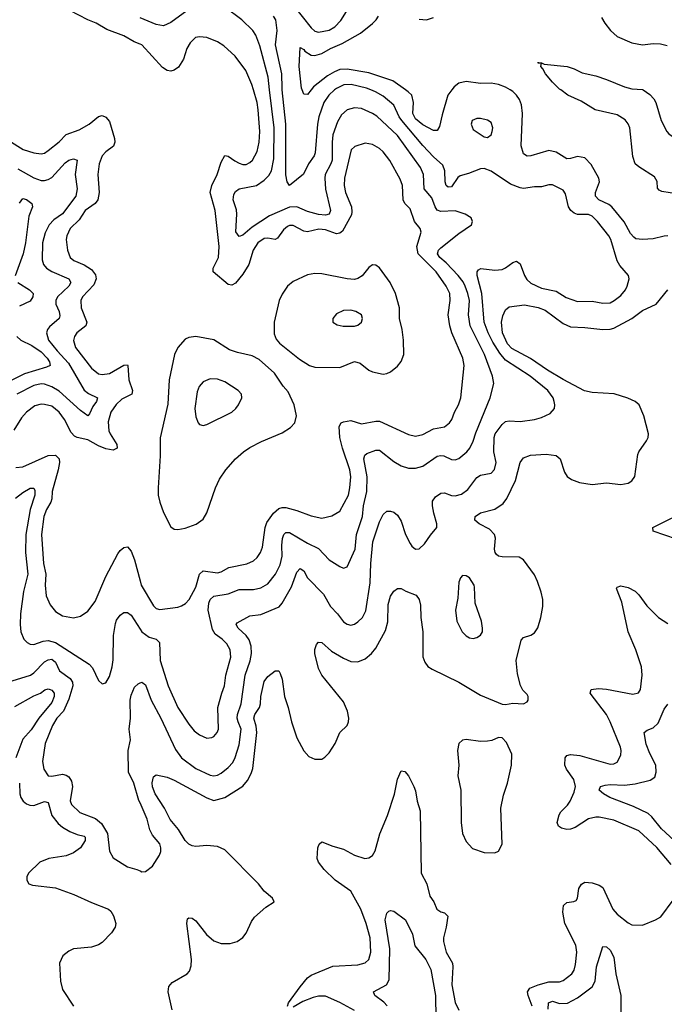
# Model space of a CAD drawing. Header units: inches. Extents: x 1682530 to 1839546, y 640742 to 791647.
# Tile 411 of 656: x 1699332 to 1702911, y 754921 to 760390. Entities that reach past the tile are written whole.
import ezdxf

# ---------------------------------------------------------------- set-up
doc = ezdxf.new("R2010")
doc.units = ezdxf.units.IN
doc.header["$MEASUREMENT"] = 0
for name, color, linetype in [('B6795', 7, 'Continuous'), ('B6796', 7, 'Continuous'), ('B7705', 7, 'Continuous'), ('B7706', 7, 'Continuous')]:
    doc.layers.add(name, color=color, linetype=linetype)

msp = doc.modelspace()

# ---------------------------------------------------------------- linework, layer by layer
at = {"layer": 'B6795', "color": 5}
for points, elevation in [([(1699190, 759769.5), (1699350.3, 759670), (1699410, 759650.1), (1699450, 759645.2), (1699470, 759649.3), (1699490, 759662.8), (1699550, 759712.1), (1699590, 759752.2), (1699661.8, 759778.2), (1699717.7, 759810), (1699770, 759852.9), (1699790, 759857.4), (1699810, 759848.9), (1699830, 759825.3), (1699859, 759730), (1699859.3, 759710), (1699852.2, 759687.8), (1699810, 759656.4), (1699790, 759634), (1699772.1, 759590), (1699766.3, 759530), (1699772.3, 759430), (1699766, 759390), (1699750.4, 759369.6), (1699695.5, 759330), (1699661.8, 759278.2), (1699611.9, 759230), (1699593.2, 759190), (1699589.4, 759169.4), (1699596.3, 759110), (1699611.9, 759070), (1699633.2, 759053.2), (1699690, 759027.9), (1699730, 759001.9), (1699752.7, 758972.7), (1699757.2, 758950), (1699742.6, 758917.4), (1699680.8, 758850), (1699671.4, 758830), (1699673.1, 758790), (1699704.5, 758710), (1699699.8, 758690), (1699649.7, 758650.3), (1699635.9, 758630), (1699630.9, 758609.1), (1699641.1, 758570), (1699730, 758455), (1699770, 758423.2), (1699790, 758418.8), (1699830, 758424.2), (1699910, 758472.1), (1699930, 758473.6), (1699932.7, 758470), (1699937.1, 758390), (1699958.7, 758330), (1699953.8, 758310), (1699898.2, 758281.8), (1699866.6, 758253.4), (1699838.4, 758210), (1699822.7, 758157.3), (1699827, 758107), (1699833.3, 758090), (1699871.6, 758030), (1699872.6, 758010), (1699850, 757998.8), (1699810, 758005.6), (1699770, 758022.4), (1699710, 758056.6), (1699650, 758069.1), (1699635.9, 758075.9), (1699617.1, 758097.1), (1699581.3, 758170), (1699550, 758209.8), (1699510, 758242.9), (1699470, 758253.4), (1699450, 758254.1), (1699415.3, 758244.7), (1699368.6, 758210), (1699342.2, 758177.8), (1699299.4, 758110)], 780), ([(1699321.7, 759561.7), (1699410, 759511.6), (1699450, 759497), (1699470, 759496.1), (1699490, 759501.7), (1699510, 759514.1), (1699584.1, 759595.9), (1699604.4, 759610), (1699630, 759617.5), (1699650.1, 759610.1), (1699639.3, 759530), (1699650.9, 759450), (1699644.3, 759410), (1699570, 759311.5), (1699521.1, 759278.9), (1699494.6, 759250), (1699474, 759206), (1699458.5, 759150), (1699455.6, 759055.6), (1699464.4, 759030), (1699480.9, 759010), (1699510.6, 758990.6), (1699604.9, 758950), (1699615.9, 758930), (1699603.8, 758910), (1699541.2, 758850), (1699533, 758830), (1699533, 758810), (1699550.2, 758770), (1699554.9, 758745.1), (1699550.1, 758729.9), (1699496.4, 758683.6), (1699486.7, 758670), (1699481.3, 758650), (1699492.5, 758610), (1699539.3, 758550), (1699601.9, 758481.9), (1699690, 758332.9), (1699712.9, 758312.9), (1699763.7, 758290), (1699758.4, 758270), (1699737.9, 758242.1), (1699719.3, 758200.7), (1699710, 758189.8), (1699670, 758218.8), (1699550, 758327.6), (1699510, 758350.4), (1699470, 758366.5), (1699450, 758368.4), (1699410, 758358.7), (1699315.4, 758310)], 760), ([(1699330, 759370.4), (1699350, 759397.6), (1699370, 759391.4), (1699399.3, 759370), (1699403.1, 759350), (1699382, 759298), (1699364.5, 759150), (1699350.1, 759090), (1699307.4, 758967.4)], 740), ([(1699321.3, 758930), (1699387, 758890), (1699406.3, 758870), (1699404.7, 758850), (1699390, 758826), (1699330, 758798.5)], 740), ([(1699316.5, 758630), (1699338.2, 758610), (1699399.9, 758579.9), (1699450, 758545.5), (1699483.6, 758510), (1699496.6, 758490), (1699501.5, 758470), (1699480.6, 758459.4), (1699357.8, 758422.2), (1699250.1, 758369.9)], 740), ([(1699310, 757902.3), (1699350, 757906.2), (1699490, 757968.8), (1699530.8, 757970.8), (1699550.1, 757950.1), (1699551.9, 757930), (1699545.2, 757890), (1699511.5, 757770), (1699510.5, 757729.5), (1699505.2, 757710), (1699480.1, 757670), (1699465.7, 757630), (1699452.8, 757530), (1699463.8, 757370), (1699476.2, 757310), (1699473.4, 757250), (1699479.2, 757190), (1699500, 757140), (1699530, 757102.6), (1699570, 757079), (1699630, 757067.4), (1699670, 757077.4), (1699710, 757105.3), (1699750, 757157.6), (1699810, 757297.4), (1699877.4, 757422.6), (1699890, 757440.9), (1699910, 757457.7), (1699930, 757461.5), (1699950, 757437.4), (1699968.9, 757390), (1700000, 757272.6)], 780), ([(1699307.5, 757732.5), (1699350, 757763.5), (1699390, 757787.1), (1699410, 757788.2), (1699415.8, 757775.8), (1699416.6, 757750), (1699390.4, 757669.6), (1699365.8, 757530), (1699363.3, 757430), (1699376.5, 757310), (1699353.3, 757213.2), (1699336.2, 757090), (1699334, 757030), (1699338.9, 756990), (1699354, 756950), (1699372.7, 756930), (1699390, 756921.3), (1699410, 756919.3), (1699462.8, 756937.2), (1699490, 756941.1), (1699531, 756930), (1699717, 756810), (1699736, 756790), (1699770, 756718.8), (1699790, 756701), (1699810, 756706.8), (1699830, 756741), (1699845.1, 756794.9), (1699850, 756834), (1699852.9, 756970), (1699863.5, 757036.5), (1699870, 757054.6), (1699890, 757081.7), (1699910, 757097.3), (1699930, 757098), (1699950, 757082.6), (1700000, 757004.9)], 760), ([(1699290, 756718), (1699391, 756750), (1699410, 756761.3), (1699470, 756822.4), (1699490, 756835), (1699510, 756837.6), (1699530, 756821.8), (1699553.1, 756773.1), (1699612.5, 756730), (1699625, 756710), (1699627.3, 756690), (1699604.9, 756615.1), (1699574, 756550), (1699537.2, 756510), (1699513.9, 756470), (1699473.6, 756370), (1699458, 756270), (1699466.4, 756226.4), (1699490.3, 756190.3), (1699510, 756188), (1699570, 756199.1), (1699590, 756194.6), (1699604.6, 756184.6), (1699619.7, 756159.7), (1699625.5, 756130), (1699611.2, 756051.2), (1699618.6, 756030), (1699665.9, 755985.9), (1699753.5, 755953.5), (1699786.1, 755926.1), (1699819.4, 755870), (1699830, 755771.3), (1699850, 755734.8), (1699930, 755684), (1699982, 755670), (1700000, 755661.9)], 740), ([(1699304.3, 756575.7), (1699410, 756634.2), (1699447.2, 756650), (1699471.7, 756668.3), (1699490, 756674), (1699501.6, 756670), (1699510, 756666.7), (1699522.8, 756650), (1699523.4, 756630), (1699510, 756597), (1699437.2, 756510), (1699395, 756445), (1699350, 756393.5), (1699310.1, 756290)], 720), ([(1700000, 756040.1), (1699994, 756054), (1699965.6, 756150), (1699935.7, 756210), (1699933.9, 756330), (1699946.1, 756390), (1699939, 756450), (1699947.1, 756510), (1699946, 756610), (1699950, 756637.3), (1699970, 756683), (1699990, 756702), (1700000, 756706.3)], 740), ([(1699330.7, 756150), (1699332.6, 756090), (1699338, 756070), (1699350.1, 756050.1), (1699370, 756034), (1699387.3, 756027.3), (1699410, 756025.1), (1699470, 756046.7), (1699490, 756042.6), (1699509.6, 755970), (1699545.9, 755925.9), (1699570, 755904.6), (1699610, 755880.4), (1699650, 755864.1), (1699690, 755854.7), (1699695.5, 755850), (1699694.8, 755830), (1699670.1, 755789.9), (1699630, 755762.7), (1699590, 755746.6), (1699493.4, 755730), (1699444.2, 755710), (1699381.3, 755650), (1699370.5, 755630), (1699370.6, 755610), (1699382.8, 755590), (1699402.5, 755582.5), (1699530, 755567.1), (1699631.4, 755531.4), (1699730, 755485.9), (1699825.3, 755450), (1699838.2, 755438.2), (1699852, 755412), (1699865.2, 755370), (1699861.4, 755350), (1699841.2, 755318.8), (1699790, 755264), (1699770, 755250.6), (1699730, 755238.8), (1699630, 755229.8), (1699604, 755216), (1699571.6, 755190), (1699553, 755150), (1699559, 755050), (1699570, 755002.4), (1699630.1, 754910.1)], 720)]:
    msp.add_lwpolyline(points, dxfattribs=dict(at, elevation=elevation))
at = {"layer": 'B6796', "color": 5, "elevation": 780}
msp.add_lwpolyline([(1700000, 760254.5), (1699967.2, 760267.2), (1699910, 760300.5), (1699815.9, 760335.9), (1699756.4, 760370), (1699710, 760389.3), (1699610, 760442)], dxfattribs=at)
at = {"layer": 'B7705', "color": 5}
for points, elevation in [([(1700000, 757272.6), (1700006, 757250), (1700073.9, 757133.9), (1700090, 757119.1), (1700110, 757114), (1700210, 757127.6), (1700230, 757134.2), (1700252.2, 757147.8), (1700273.2, 757170), (1700310, 757237.4), (1700329.6, 757310.4), (1700350, 757329.4), (1700430, 757318.1), (1700450, 757323.2), (1700492.8, 757347.2), (1700593.2, 757366.8), (1700630, 757384.7), (1700650, 757402.4), (1700669, 757430), (1700679.5, 757460.5), (1700695.3, 757570), (1700703.2, 757596.8), (1700740.7, 757650), (1700770, 757675.5), (1700790, 757680.9), (1700810, 757679.8), (1700870, 757663.5), (1700950, 757633.5), (1701010, 757622.2), (1701065.4, 757634.6), (1701110, 757660.3), (1701157.2, 757750), (1701165.8, 757790), (1701170.9, 757850), (1701165.3, 757890), (1701124, 758010), (1701108.8, 758070), (1701105.8, 758130), (1701116.3, 758150), (1701130, 758156.8), (1701170, 758163.2), (1701230, 758145.5), (1701310, 758160.9), (1701330, 758159.5), (1701490, 758086.2), (1701530, 758076.2), (1701570, 758086.5), (1701630, 758118), (1701690.5, 758129.5), (1701718.3, 758150), (1701731.9, 758170), (1701746.8, 758210), (1701769.2, 758250.8), (1701780.6, 758290), (1701799.1, 758470), (1701792.2, 758510), (1701731.3, 758651.3), (1701720.2, 758690), (1701711.6, 758750), (1701721.5, 758830), (1701719.6, 758870), (1701700.2, 758910), (1701644.9, 758990), (1701544.7, 759090), (1701536.3, 759130), (1701560.9, 759210), (1701555.4, 759230), (1701524, 759270), (1701499.6, 759339.6), (1701469.9, 759370), (1701460.2, 759390), (1701457.9, 759470), (1701445.2, 759505.2), (1701387.7, 759607.7), (1701350, 759656.8), (1701330, 759674.8), (1701290, 759696.1), (1701250, 759703.5), (1701193.3, 759686.7), (1701172.9, 759667.1), (1701135, 759510), (1701132.6, 759470), (1701141.3, 759430), (1701173.3, 759350), (1701176.5, 759323.5), (1701173.5, 759306.5), (1701124.6, 759215.4), (1701110, 759205.3), (1701090, 759201.3), (1701030, 759222), (1700993, 759227), (1700930, 759212.3), (1700910, 759214.9), (1700850, 759246.1), (1700830, 759246.6), (1700818.5, 759241.5), (1700796.2, 759223.8), (1700763.7, 759176.3), (1700750, 759169.9), (1700710, 759177.5), (1700690, 759174.7), (1700654.6, 759150), (1700628.6, 759110), (1700603.3, 759030), (1700570, 758976.5), (1700530, 758927.4), (1700510, 758915.3), (1700490, 758919.8), (1700405.3, 758990), (1700406.3, 759010), (1700434.7, 759070), (1700439, 759130), (1700417.5, 759330), (1700389.8, 759430), (1700399.2, 759470), (1700427.7, 759530), (1700450, 759599.5), (1700470, 759635.6), (1700490, 759632.3), (1700525.4, 759605.4), (1700550, 759593.2), (1700570, 759585.7), (1700590, 759586.3), (1700610, 759596.2), (1700624.5, 759610), (1700650, 759657.1), (1700661.6, 759710), (1700664.8, 759770), (1700655.6, 759890), (1700649.4, 759930), (1700629.7, 760000)], 780), ([(1700000, 757004.9), (1700010, 756989.3), (1700050, 756960.9), (1700090, 756949.1), (1700108, 756930), (1700112.5, 756830), (1700156.6, 756690), (1700210, 756568.9), (1700270, 756476.5), (1700300.1, 756440.1), (1700330, 756417.3), (1700370, 756399.6), (1700397.8, 756402.2), (1700410, 756408.7), (1700428.3, 756430), (1700435.5, 756450), (1700432.8, 756570), (1700453.6, 756650), (1700469.4, 756690.6), (1700476.6, 756750), (1700504.5, 756850), (1700499.5, 756890), (1700482.5, 756922.5), (1700455.9, 756950), (1700417.9, 756977.9), (1700402.2, 757002.2), (1700377.6, 757110), (1700382, 757150), (1700390, 757170.2), (1700410, 757187.9), (1700490, 757201.7), (1700550, 757225.7), (1700630, 757224.2), (1700670, 757234.8), (1700710, 757256.3), (1700752.5, 757310), (1700777.7, 757362.3), (1700788.5, 757410), (1700786.9, 757470), (1700790.9, 757509.1), (1700799.1, 757530), (1700810, 757541.8), (1700830, 757541.9), (1700930, 757482.3), (1700990, 757452.8), (1701050, 757390.3), (1701110, 757353.1), (1701130, 757344.4), (1701150, 757350.4), (1701194.6, 757450), (1701202.7, 757530), (1701234.3, 757630), (1701241.3, 757690), (1701259.2, 757770), (1701261, 757850), (1701242.9, 757950), (1701249.1, 757970.9), (1701259.6, 757980.4), (1701310, 757999.2), (1701330, 757999.1), (1701410, 757935.6), (1701450, 757912.2), (1701490, 757899.6), (1701530, 757898.4), (1701570, 757909.3), (1701650, 757965.4), (1701670, 757969.2), (1701686.7, 757966.7), (1701730, 757948.1), (1701750, 757944.9), (1701770, 757952.2), (1701814.8, 757990), (1701830.7, 758010), (1701850, 758048.5), (1701864.8, 758095.2), (1701945, 758290), (1701963.9, 758370), (1701958, 758410), (1701913.3, 758530), (1701833.1, 758690), (1701823.2, 758750), (1701829.9, 758830), (1701821, 758870), (1701805.1, 758910), (1701793.4, 758933.4), (1701765.9, 758970), (1701700, 759040), (1701664.2, 759070), (1701652.2, 759090), (1701656.5, 759110), (1701670, 759123), (1701770, 759201.7), (1701840.9, 759250), (1701846.6, 759270), (1701839.3, 759290), (1701805.2, 759310), (1701750, 759327.6), (1701670, 759324.3), (1701650, 759332.7), (1701637.9, 759350), (1701620.9, 759400.9), (1701576.8, 759450), (1701574.3, 759530), (1701557.4, 759570), (1701430, 759746.4), (1701313.9, 759853.9), (1701290.9, 759870), (1701230, 759896.1), (1701190, 759900.7), (1701150, 759888.7), (1701118.5, 759861.5), (1701096.8, 759823.2), (1701071.2, 759750), (1701066.3, 759710), (1701066.5, 759610), (1701060.3, 759590), (1701028.6, 759530), (1701025.2, 759510), (1701029.3, 759449.3), (1701058, 759330), (1701050.2, 759310), (1701030, 759305), (1700990, 759309), (1700930, 759325.6), (1700870.8, 759350.8), (1700830, 759349.4), (1700719, 759301), (1700621.9, 759238.1), (1700570, 759194), (1700550, 759185.7), (1700531.8, 759211.8), (1700537.2, 759310), (1700534.8, 759334.8), (1700517.8, 759390), (1700520.2, 759419.8), (1700530, 759436), (1700549.9, 759450.1), (1700646.3, 759470), (1700690, 759498.3), (1700715.3, 759524.7), (1700729.9, 759550), (1700743.5, 759616.5), (1700744.4, 759790), (1700719.2, 760000)], 760), ([(1700000, 756706.3), (1700010, 756710.5), (1700030, 756695.5), (1700062.2, 756610), (1700115.1, 756510), (1700196.7, 756336.7), (1700230, 756291), (1700310, 756231.7), (1700390, 756194.3), (1700410, 756190.2), (1700430, 756194.5), (1700450, 756205.8), (1700490, 756235.9), (1700515.2, 756264.8), (1700528.3, 756291.7), (1700550, 756361.6), (1700561.7, 756450), (1700544.7, 756490), (1700539.7, 756510), (1700541.1, 756530), (1700561.2, 756590), (1700583.6, 756750), (1700611.7, 756828.3), (1700619.7, 756870), (1700616.7, 756910), (1700605.9, 756945.9), (1700589.9, 756969.9), (1700544.1, 757010), (1700532.8, 757030), (1700539.4, 757040.6), (1700610, 757078.6), (1700670, 757086.5), (1700771.6, 757128.4), (1700789.9, 757150.1), (1700840.3, 757239.7), (1700870, 757321.3), (1700890, 757342.6), (1700910, 757328.2), (1700929.5, 757289.5), (1701018.3, 757198.3), (1701057.1, 757130), (1701096.2, 757090), (1701130, 757046.3), (1701150, 757032.6), (1701170, 757027.7), (1701190, 757031.7), (1701210, 757044.6), (1701236, 757070), (1701253.2, 757106.8), (1701277.8, 757262.2), (1701281.6, 757370), (1701292.8, 757490), (1701330, 757600.4), (1701350, 757641.6), (1701370, 757659.5), (1701390, 757660.4), (1701410, 757654), (1701430, 757637.6), (1701450, 757604.4), (1701474.8, 757530), (1701500, 757480), (1701510, 757464.9), (1701530, 757448.9), (1701550, 757450.3), (1701580.4, 757479.6), (1701612.4, 757527.6), (1701647.8, 757570), (1701648.4, 757590), (1701630.6, 757650), (1701623.9, 757690), (1701624.6, 757715.4), (1701640, 757740), (1701670, 757759.8), (1701690, 757762.5), (1701730, 757747.4), (1701750, 757744.6), (1701784.9, 757755.1), (1701819.9, 757780.1), (1701870, 757847.1), (1701890, 757859.7), (1701950, 757871.6), (1701969, 757891), (1701977.7, 757930), (1701964.2, 757990), (1701965.5, 758070), (1701972.2, 758090), (1702010, 758141.3), (1702030, 758157.6), (1702050, 758162.2), (1702110, 758158.6), (1702190, 758169.1), (1702230, 758179.6), (1702276.8, 758203.2), (1702300.7, 758230), (1702303.5, 758250), (1702300.4, 758270), (1702293.1, 758290), (1702264.2, 758330), (1702166.6, 758410), (1702030, 758498.2), (1701997.3, 758537.3), (1701959.4, 758599.4), (1701933.9, 758650), (1701911.1, 758710), (1701897.9, 758870), (1701872.8, 758970), (1701871.2, 758990), (1701878.6, 759001.4), (1701892.2, 759007.8), (1701970, 758998.5), (1702010, 759002.6), (1702030, 759011.4), (1702070, 759041.1), (1702090, 759048.5), (1702110, 759034.9), (1702134.3, 758970), (1702147.7, 758947.7), (1702170, 758926.2), (1702230, 758899.8), (1702310, 758882.8), (1702366.8, 758846.8), (1702430, 758825.2), (1702510, 758826.7), (1702570, 758815.5), (1702610, 758818), (1702633.3, 758830), (1702670, 758858.9), (1702695.4, 758890), (1702705.4, 758910), (1702716.9, 758950), (1702711.6, 758970), (1702664.6, 759024.6), (1702649.9, 759049.9), (1702615, 759170), (1702604, 759190), (1702540.3, 759270), (1702510, 759298.9), (1702490, 759309), (1702430, 759307.9), (1702410, 759315.8), (1702392.5, 759330), (1702379.2, 759350), (1702362.8, 759422.8), (1702350, 759442.9), (1702290, 759472.3), (1702270, 759473.7), (1702230, 759460.9), (1702190, 759461.6), (1702130, 759453.2), (1702110, 759455.7), (1702057.4, 759477.4), (1701950, 759548), (1701910, 759563.5), (1701890, 759562.6), (1701824.4, 759535.6), (1701777.2, 759522.8), (1701765.5, 759514.5), (1701730, 759461.5), (1701710, 759459.7), (1701700.4, 759470), (1701693.5, 759490), (1701692.7, 759550), (1701681.2, 759581.2), (1701630, 759627.5), (1701570, 759691.6), (1701453.2, 759830), (1701439.2, 759850), (1701410, 759915.3), (1701350, 759965.7), (1701306.9, 759990), (1701281.9, 760000)], 740), ([(1701080.6, 760000), (1701047.8, 759970), (1701020.6, 759930), (1700993.1, 759850), (1700985.2, 759810), (1700971.9, 759650), (1700966.7, 759633.3), (1700936.2, 759590), (1700908.2, 759531.8), (1700829.7, 759469.7), (1700817.7, 759490), (1700810, 759528.7), (1700810.3, 759810), (1700789.9, 760000)], 740), ([(1700949.7, 760000), (1700930, 759975.1), (1700910, 759976.2), (1700900.1, 760000)], 720), ([(1701731.6, 760000), (1701709.5, 759970), (1701677.4, 759862.6), (1701663.2, 759796.8), (1701650, 759775.1), (1701630, 759774.5), (1701570, 759805.5), (1701530, 759840.2), (1701515.6, 759870), (1701519.2, 759930), (1701508.6, 759970), (1701489.6, 759989.6), (1701474.6, 760000)], 720), ([(1702930, 759188.9), (1702910, 759187.4), (1702850, 759172.5), (1702789.9, 759169.9), (1702753.5, 759173.5), (1702741.5, 759181.5), (1702723.4, 759203.4), (1702688.1, 759268.1), (1702619.1, 759350), (1702603.1, 759363.1), (1702547.5, 759390), (1702528.7, 759410), (1702528.2, 759430), (1702551.6, 759490), (1702546.8, 759510), (1702505.5, 759585.5), (1702470, 759622.5), (1702430, 759630.6), (1702390, 759618.3), (1702370, 759617.9), (1702310, 759654), (1702270, 759663.4), (1702170, 759633.9), (1702150, 759632.8), (1702130, 759645.1), (1702116.9, 759690), (1702123.2, 759870), (1702117.6, 759917.6), (1702106.3, 759946.3), (1702089.8, 759970), (1702070, 759990.7), (1702054.8, 760000)], 720), ([(1702990, 759420.9), (1702896.5, 759436.5), (1702882.7, 759442.7), (1702873.9, 759453.9), (1702870.9, 759490.9), (1702856.5, 759516.5), (1702770, 759572), (1702749.8, 759590), (1702735.7, 759630), (1702718.8, 759790), (1702711.2, 759811.2), (1702694.4, 759834.4), (1702650, 759861.1), (1702527.8, 759890), (1702450, 759936.8), (1702374.5, 759970), (1702335.8, 760000)], 680), ([(1702794.4, 760000), (1702830, 759974), (1702853.5, 759950), (1702863.5, 759930), (1702893.6, 759830), (1702924.8, 759770), (1702936.3, 759756.3), (1702995.4, 759715.4), (1703050, 759648), (1703070, 759632.3), (1703094.5, 759625.5), (1703129, 759631), (1703150, 759644), (1703170, 759664.6), (1703185.4, 759694.6), (1703227.1, 759912.9), (1703253.7, 760000)], 680), ([(1700178.5, 754890), (1700156.2, 754990), (1700159.8, 755020.2), (1700178.3, 755041.7), (1700260.7, 755090), (1700274, 755106), (1700284.5, 755135.5), (1700286.6, 755170), (1700259.2, 755370), (1700264.1, 755395.9), (1700270, 755401.6), (1700290, 755399.6), (1700310, 755384.9), (1700368.9, 755308.9), (1700410, 755273.4), (1700450, 755258.8), (1700500.9, 755259.1), (1700539.3, 755270), (1700570, 755292.4), (1700590, 755317.1), (1700619.1, 755380.9), (1700634.9, 755405.1), (1700698.7, 755461.3), (1700744, 755490), (1700736, 755510), (1700690, 755549.6), (1700658.5, 755590), (1700470, 755779.6), (1700430, 755797.4), (1700370, 755802.6), (1700310, 755797.7), (1700290, 755800.8), (1700270, 755810.8), (1700250, 755830.9), (1700212.6, 755892.6), (1700167.9, 755947.9), (1700135.4, 756010), (1700084.4, 756090), (1700070, 756129.6), (1700067.9, 756152.1), (1700074.7, 756185.3), (1700090, 756194.9), (1700150, 756181.8), (1700190, 756165.4), (1700370, 756067.4), (1700410, 756053.9), (1700471.1, 756070), (1700570, 756131.8), (1700596.1, 756163.9), (1700617.1, 756202.9), (1700625.9, 756230), (1700648.4, 756430), (1700645.1, 756465.1), (1700632.7, 756510), (1700636.5, 756530), (1700662.5, 756570), (1700668.6, 756590), (1700671.6, 756630), (1700690, 756714.8), (1700710, 756742.4), (1700750, 756773), (1700770, 756773), (1700778.6, 756758.6), (1700790, 756726.8), (1700802.9, 756630), (1700822.7, 756570), (1700840.1, 756490), (1700870, 756400.3), (1700910, 756328.8), (1700937.8, 756297.8), (1700970, 756282.4), (1701010, 756283.6), (1701026.9, 756293.1), (1701050, 756318.4), (1701083.5, 756370), (1701109.2, 756430.8), (1701149.7, 756470), (1701158, 756490), (1701159.1, 756510), (1701151.4, 756550), (1701130, 756600.4), (1701010, 756749.8), (1700990, 756785.4), (1700969.8, 756870), (1700970, 756891), (1700980.7, 756919.3), (1700990, 756933.4), (1701010, 756930.4), (1701063.3, 756883.3), (1701130, 756843.2), (1701170, 756825.2), (1701210, 756822.9), (1701250, 756840.7), (1701285.6, 756870), (1701310, 756898.5), (1701363.3, 756996.7), (1701375, 757045), (1701377.9, 757142.1), (1701390, 757187.7), (1701410, 757215.5), (1701429.3, 757230), (1701450, 757230.4), (1701475.2, 757215.2), (1701533, 757193), (1701550.2, 757170.2), (1701557.3, 757137.3), (1701559.8, 757070), (1701569.5, 756989.5), (1701571.1, 756851.1), (1701581.2, 756821.2), (1701597.4, 756797.4), (1701621.8, 756781.8), (1701770.6, 756710), (1701890, 756638.7), (1702010, 756588.2), (1702030, 756585.5), (1702070, 756593.4), (1702130, 756590.8), (1702150, 756601), (1702155.1, 756610), (1702155.1, 756630), (1702150, 756642), (1702125.4, 756665.4), (1702112.4, 756692.4), (1702096.2, 756756.2), (1702089.2, 756830), (1702116.1, 756943.9), (1702130, 756959.1), (1702170, 756971.3), (1702190, 756983.6), (1702208.1, 757011.9), (1702226.2, 757070), (1702236.8, 757130), (1702235.8, 757170), (1702226.5, 757210), (1702207.1, 757270), (1702190, 757306), (1702129.9, 757389.9), (1702105.2, 757405.2), (1702010, 757406.1), (1701989.9, 757409.9), (1701979.4, 757419.4), (1701971, 757430), (1701968.9, 757448.9), (1701973.8, 757510), (1701968.8, 757530), (1701940.5, 757560.5), (1701883, 757590), (1701858.7, 757610), (1701861.3, 757630), (1701890, 757651.4), (1701970, 757671), (1702017.2, 757702.8), (1702036.7, 757730), (1702085, 757830), (1702110, 757930.4), (1702130, 757956), (1702168.3, 757971.7), (1702256, 757976), (1702310.7, 757970), (1702333.7, 757950), (1702356.2, 757876.2), (1702372, 757852), (1702395.5, 757835.5), (1702440, 757820), (1702510, 757808.5), (1702590, 757817.5), (1702670, 757808.1), (1702710, 757816), (1702731.7, 757828.3), (1702748, 757852), (1702764.1, 757975.9), (1702769.9, 757990.1), (1702813, 758050), (1702821, 758070), (1702822.6, 758090), (1702797.5, 758190), (1702770.8, 758250), (1702749.2, 758269.2), (1702707.9, 758287.9), (1702632, 758312), (1702510, 758318.8), (1702468.6, 758328.6), (1702350, 758391.3), (1702263.2, 758443.2), (1702167.9, 758507.9), (1702063.6, 758563.6), (1702040.8, 758590), (1702013.5, 758650), (1702007, 758710), (1702013.9, 758746.1), (1702030, 758778), (1702050, 758795.8), (1702134.2, 758805.8), (1702210, 758791.3), (1702250, 758775.9), (1702350, 758702.8), (1702390, 758683.7), (1702470, 758681.1), (1702570, 758668.9), (1702610, 758670.6), (1702630, 758676.8), (1702730.9, 758730), (1702790, 758774.3), (1702866, 758810), (1702931, 758889)], 720), ([(1703043.2, 757483.2), (1702849.5, 757550), (1702847.8, 757570), (1703063.3, 757676.7)], 680), ([(1702950, 755698.4), (1702870, 755792.3), (1702770, 755884.4), (1702630, 755943.8), (1702550, 755960.9), (1702530, 755961), (1702490, 755950.7), (1702416.3, 755903.7), (1702390, 755893.5), (1702370, 755891.7), (1702339.5, 755899.5), (1702323.1, 755910), (1702316.4, 755930), (1702326.5, 755973.5), (1702337.2, 755990), (1702373.7, 756026.3), (1702388.5, 756050), (1702410, 756099.5), (1702417.4, 756130), (1702408, 756170), (1702367.4, 756227.4), (1702359.1, 756250), (1702360.3, 756290), (1702370, 756303.1), (1702390.7, 756309.3), (1702442.3, 756302.3), (1702610, 756255.8), (1702630, 756256.9), (1702650, 756266.7), (1702670, 756304), (1702671.9, 756330), (1702667.7, 756350), (1702611, 756490), (1702589.3, 756530), (1702500.3, 756650), (1702505.1, 756670), (1702545.3, 756674.7), (1702590, 756671.4), (1702735.9, 756644.1), (1702768.6, 756651.4), (1702779.2, 756670), (1702789, 756750), (1702785, 756795), (1702753.4, 756890), (1702710, 756989.6), (1702675.6, 757155.6), (1702645.6, 757230), (1702650, 757238.8), (1702670, 757244.9), (1702710, 757236.5), (1702750, 757215.3), (1702770, 757195.6), (1702814.5, 757134.5), (1702879.6, 757070), (1702930, 757037.1)], 680), ([(1702966.4, 755830), (1702894.9, 755894.9), (1702842.1, 755962.1), (1702821.6, 755981.6), (1702739.4, 756019.4), (1702608.6, 756070), (1702573, 756090), (1702549.6, 756110), (1702556, 756130), (1702582.1, 756137.9), (1702610, 756141.6), (1702690, 756138.9), (1702750, 756146.4), (1702833.5, 756166.5), (1702857.9, 756182.1), (1702866.8, 756210), (1702863.4, 756250), (1702830, 756314), (1702810, 756366.6), (1702799.5, 756430), (1702815.8, 756444.2), (1702850, 756457.4), (1702877.2, 756482.8), (1702910, 756560.5), (1702930, 756588.2)], 660), ([(1700818.4, 754910), (1700823.9, 754930), (1700890, 755018.6), (1700930, 755068), (1700950, 755082), (1701070, 755132.6), (1701210, 755139.4), (1701249.2, 755150.8), (1701270, 755170.4), (1701281.6, 755210), (1701277.2, 755290), (1701255.8, 755370), (1701226, 755450), (1701169.9, 755550), (1701082.8, 755610), (1701023, 755670), (1700990.9, 755710), (1700984.4, 755730), (1700987, 755790), (1700994, 755810), (1701010, 755822.8), (1701070, 755798.7), (1701130, 755782.8), (1701190, 755750.2), (1701248.3, 755731.7), (1701270, 755733.8), (1701290, 755747.7), (1701305.8, 755774.2), (1701332, 755868), (1701374.2, 755970), (1701412.1, 756087.9), (1701430, 756171), (1701450, 756217.3), (1701470, 756213.4), (1701490, 756190.5), (1701520.8, 756130), (1701530, 756107.3), (1701539, 756050), (1701555.5, 755995.5), (1701561.9, 755650), (1701592.8, 755590), (1701610, 755521.3), (1701631.4, 755490), (1701648.8, 755448.8), (1701670, 755434.4), (1701690, 755428.3), (1701708.3, 755410), (1701700.1, 755350), (1701685, 755290), (1701685, 755270), (1701699.5, 755210), (1701734.7, 755150), (1701737.1, 755130), (1701731.1, 755030), (1701750, 754930.4), (1701770, 754889)], 680), ([(1700000, 755661.9), (1700010, 755657.3), (1700030, 755659.1), (1700070, 755688.2), (1700108.2, 755750), (1700115.1, 755770), (1700115.1, 755790), (1700110, 755812), (1700070, 755860.4), (1700054.3, 755890), (1700038.7, 755950), (1700000, 756040.1)], 740), ([(1702176.7, 754910), (1702154.3, 754970), (1702151.1, 754990), (1702165, 755010), (1702210, 755030.1), (1702270, 755045.2), (1702330, 755045), (1702350, 755053.9), (1702396.8, 755090), (1702410.6, 755110), (1702418.7, 755141.3), (1702424.7, 755210), (1702419.2, 755250), (1702359.5, 755370), (1702346.9, 755433.1), (1702350.7, 755469.3), (1702370, 755486.3), (1702408.2, 755491.8), (1702421.6, 755498.4), (1702429.7, 755510.3), (1702436, 755564), (1702451.1, 755588.9), (1702470, 755599.5), (1702510, 755595.3), (1702550, 755582), (1702569, 755569), (1702625.8, 755450), (1702650, 755421.7), (1702710, 755372.7), (1702730, 755362.4), (1702790, 755361.1), (1702862.7, 755390), (1702892.6, 755407.4), (1702959.6, 755500.4)], 680), ([(1701372.2, 754912.2), (1701353.2, 754933.2), (1701303, 754970), (1701295.6, 754990), (1701368, 755030), (1701383.7, 755056.3), (1701386.9, 755230), (1701360.9, 755390), (1701370, 755426.8), (1701382, 755438), (1701390, 755442), (1701410, 755438.7), (1701474.9, 755390), (1701512.6, 755310), (1701526.4, 755246.4), (1701586.2, 755170), (1701614.1, 755114.1), (1701641.1, 754970), (1701641.8, 754841.8)], 660), ([(1702266, 754894), (1702268.5, 754930), (1702290, 754938.2), (1702330, 754925.4), (1702372.9, 754927.1), (1702430, 754957.5), (1702510, 755018.9), (1702526.8, 755050), (1702534.9, 755130), (1702570, 755242), (1702590, 755240.3), (1702610, 755221.1), (1702630, 755183), (1702642.7, 755090), (1702669.2, 754970), (1702670, 754874.8)], 660), ([(1701190, 754886), (1701110, 754931.6), (1701030, 754966.6), (1700990, 754966.6), (1700961, 754959), (1700903.2, 754936.8), (1700850, 754905.8)], 680)]:
    msp.add_lwpolyline(points, dxfattribs=dict(at, elevation=elevation))
for points, elevation in [([(1701890, 759841.6), (1701870, 759840.7), (1701844.9, 759830), (1701838, 759810), (1701850, 759780.7), (1701910, 759738.8), (1701930, 759736), (1701949.3, 759750.7), (1701956, 759770), (1701959.3, 759790), (1701950, 759819), (1701930, 759832.3)], 740), ([(1701290, 759028.2), (1701270, 759013.3), (1701233.1, 758966.9), (1701210, 758952.4), (1701190, 758947.6), (1701150, 758950.4), (1701010, 758978.9), (1700970, 758980.3), (1700930, 758973.8), (1700850, 758935.1), (1700819.6, 758910), (1700790, 758866.3), (1700772.8, 758830), (1700745.4, 758710), (1700745.5, 758645.5), (1700756, 758616), (1700773.7, 758593.7), (1700885.2, 758505.2), (1700941.1, 758470), (1700970, 758459.4), (1701110, 758459), (1701190, 758490.9), (1701221.7, 758481.7), (1701270, 758444.2), (1701290, 758435), (1701350, 758422), (1701370, 758424.2), (1701390, 758434), (1701430, 758466.5), (1701449.1, 758490.9), (1701464.1, 758530), (1701463.2, 758610), (1701455.4, 758670), (1701440.2, 758730), (1701439.8, 758790), (1701417.8, 758870), (1701388.7, 758930), (1701330, 759011.1), (1701310, 759026.9)], 820), ([(1701170, 758776.9), (1701130, 758774), (1701090, 758756), (1701071, 758730), (1701071.3, 758710), (1701094.4, 758694.4), (1701128.5, 758688.5), (1701190, 758688.4), (1701210, 758694), (1701229.2, 758710), (1701234.5, 758730), (1701229.2, 758750), (1701199, 758770)], 840), ([(1700310, 758629.8), (1700270, 758624.2), (1700250, 758616), (1700210, 758569.7), (1700190.8, 758530), (1700162.5, 758390), (1700154.3, 758254.3), (1700112.1, 758067.9), (1700111.8, 757968.2), (1700099.8, 757790), (1700101.3, 757750), (1700109.4, 757710), (1700130, 757652.7), (1700170, 757572.4), (1700190, 757559.6), (1700210, 757558.5), (1700250, 757565.5), (1700311.4, 757588.6), (1700350, 757615.8), (1700370, 757650.6), (1700419.1, 757790), (1700441.4, 757838.6), (1700475.8, 757890), (1700529.7, 757950), (1700574.3, 757990), (1700610, 758013.8), (1700673.6, 758046.4), (1700790, 758095.6), (1700835.8, 758124.2), (1700859.7, 758150), (1700868.7, 758190), (1700855.4, 758250), (1700822.5, 758322.5), (1700794.5, 758354.5), (1700746.6, 758426.6), (1700662.3, 758502.3), (1700623.3, 758523.3), (1700541.5, 758541.5), (1700497.2, 758557.2), (1700410, 758611.5)], 820), ([(1700390, 758395.1), (1700350, 758378.4), (1700328.1, 758351.9), (1700317.5, 758322.5), (1700304.2, 758230), (1700310, 758184.7), (1700322, 758150), (1700330, 758140.7), (1700350, 758135.5), (1700370, 758141.3), (1700510, 758210.5), (1700532.3, 758230), (1700546.6, 758250), (1700566, 758290), (1700562.7, 758310), (1700545.2, 758330), (1700470, 758378.9), (1700430, 758392.8)], 840), ([(1701790, 757302.7), (1701779.1, 757290), (1701770, 757266), (1701763.9, 757176.1), (1701752.4, 757110), (1701758.4, 757050), (1701788.4, 756990), (1701810, 756968.2), (1701830, 756957.1), (1701850, 756953), (1701870, 756958), (1701890, 756970.8), (1701900.7, 756990), (1701902.4, 757010), (1701895.1, 757050), (1701861.3, 757150), (1701858, 757238), (1701855.1, 757250), (1701830, 757289.2), (1701810, 757300.9)], 740), ([(1701990, 756402.4), (1701953.3, 756386.7), (1701930, 756382), (1701890, 756381.6), (1701810, 756391.1), (1701791.4, 756388.6), (1701770.2, 756369.8), (1701763.2, 756330), (1701770.2, 756250), (1701764.1, 756190), (1701781.9, 756110), (1701782.7, 755930), (1701791.1, 755870), (1701810, 755824.6), (1701846.7, 755786.7), (1701910, 755764), (1701970, 755762.6), (1701990, 755772.2), (1702010.7, 755810), (1702002.8, 756010), (1702018, 756082), (1702040.7, 756150), (1702061.8, 756250), (1702064.4, 756310), (1702035.5, 756375.5), (1702010, 756400.7)], 720)]:
    msp.add_lwpolyline(points, close=True, dxfattribs=dict(at, elevation=elevation))
at = {"layer": 'B7706', "color": 5}
for points, elevation in [([(1700719.2, 760000), (1700710.8, 760070), (1700665.6, 760245.6), (1700643.6, 760303.6), (1700625.8, 760330), (1700565.5, 760390), (1700470, 760459.5), (1700434.8, 760474.8), (1700410, 760476.5), (1700286.9, 760453.1), (1700260.6, 760439.4), (1700170, 760373.8), (1700130, 760355.6), (1700090, 760363.1), (1700000, 760401.4)], 760), ([(1700851.1, 760471.1), (1700950, 760345.8), (1700970, 760326.7), (1700990, 760321.4), (1701050, 760332.2), (1701081.2, 760350), (1701114.5, 760385.5), (1701155, 760450)], 740), ([(1700789.9, 760000), (1700788.9, 760010), (1700786.4, 760090), (1700751.8, 760250), (1700761.7, 760330), (1700754.3, 760390), (1700741.2, 760410)], 740), ([(1700900.1, 760000), (1700896, 760010), (1700883.9, 760130), (1700890, 760234.8), (1700910, 760225.5), (1700915.9, 760215.9), (1700950, 760193.7), (1700971, 760191), (1701010, 760202.1), (1701058, 760230), (1701122.3, 760257.7), (1701223.8, 760316.2), (1701291.3, 760368.7), (1701310.8, 760390), (1701324.5, 760410)], 720), ([(1701550, 760392.4), (1701590, 760390.1), (1701630, 760401.7)], 720), ([(1702563.1, 760403.1), (1702581.5, 760370), (1702613, 760330), (1702650, 760295.9), (1702730, 760261), (1702790, 760250.9), (1702850, 760257.6), (1702890, 760256.6), (1702927.1, 760247.1)], 720), ([(1700629.7, 760000), (1700621.3, 760030), (1700587.9, 760107.9), (1700527.7, 760187.7), (1700465.8, 760245.8), (1700430, 760267.2), (1700370.7, 760290.7), (1700330, 760295.6), (1700308.5, 760291.5), (1700278.1, 760261.9), (1700259.7, 760230), (1700240.6, 760170), (1700212.8, 760127.2), (1700190, 760109.8), (1700170, 760104.6), (1700150, 760107.3), (1700124.5, 760124.5), (1700010, 760250.6), (1700000, 760254.5)], 780), ([(1701474.6, 760000), (1701402.9, 760050), (1701270, 760094.8), (1701150, 760114.8), (1701110, 760113.5), (1701079, 760101), (1701041.5, 760078.5), (1700963.1, 760016.9), (1700949.7, 760000)], 720), ([(1702335.8, 760000), (1702330, 760004.5), (1702290, 760043.6), (1702251.5, 760090), (1702237.4, 760117.4), (1702225.6, 760130), (1702228.7, 760148.7), (1702211.3, 760148.7), (1702210, 760154), (1702211.1, 760151.1), (1702228.9, 760151.1), (1702244, 760144), (1702372, 760130), (1702410, 760118), (1702455.6, 760095.6), (1702530, 760078.9), (1702590, 760058.4), (1702690, 760016.4), (1702730, 760007), (1702790, 760003.2), (1702794.4, 760000)], 680), ([(1702054.8, 760000), (1702030, 760015.2), (1701990, 760030.6), (1701950, 760038.3), (1701890, 760035.4), (1701810, 760047.5), (1701770, 760037.3), (1701743.6, 760016.4), (1701731.6, 760000)], 720), ([(1701281.9, 760000), (1701256.9, 760010), (1701172.7, 760030), (1701131.5, 760028.5), (1701090, 760008.6), (1701080.6, 760000)], 740)]:
    msp.add_lwpolyline(points, dxfattribs=dict(at, elevation=elevation))

doc.saveas('drawing.dxf')
